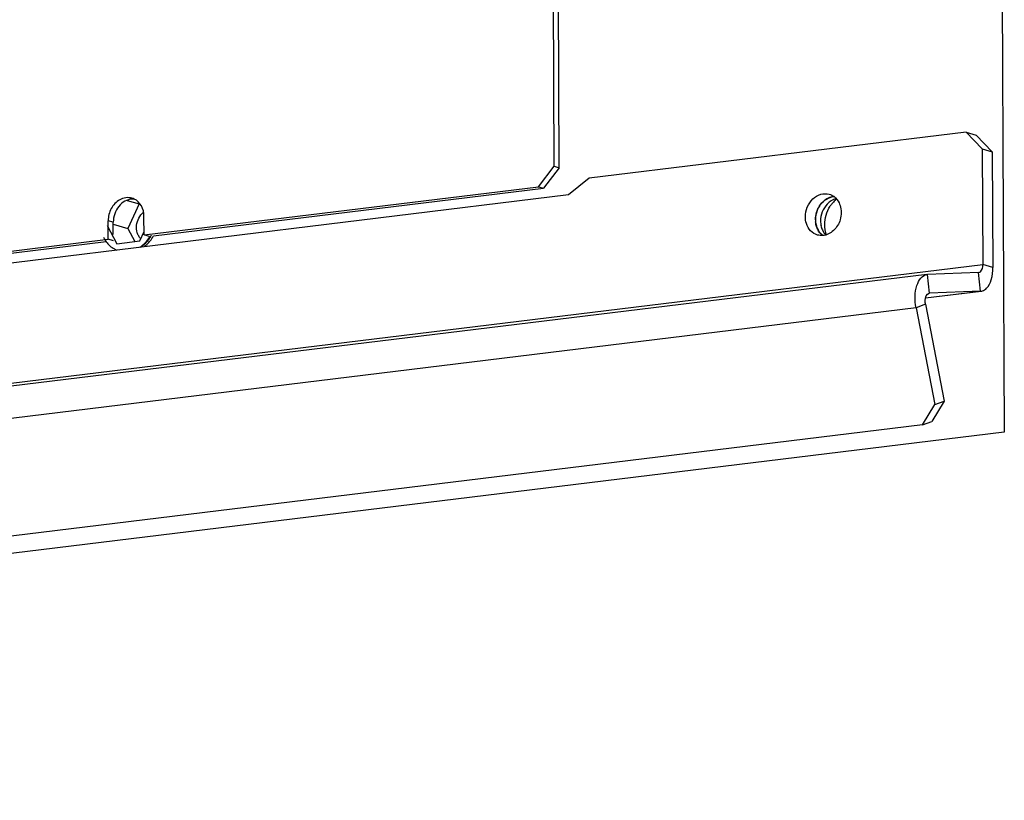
# Paper-space layout '45651_1_3' of a CAD drawing. Header units: millimetres. Extents: x -231 to 594, y 0 to 420.
# Tile 266 of 279: x 379 to 400, y 251 to 268. Entities that reach past the tile are written whole.
import ezdxf

# ---------------------------------------------------------------- set-up
doc = ezdxf.new("R2010")
doc.units = ezdxf.units.MM
doc.header["$LTSCALE"] = 32.67
doc.layers.get('0').update_dxf_attribs({"linetype": 'CONTINUOUS'})
doc.layers.add('02___PRT_ALL_AXES', color=7, linetype='CONTINUOUS')

psp = doc.layouts.new('45651_1_3')

# ---------------------------------------------------------------- linework, layer by layer
at = {"color": 7, "linetype": 'CONTINUOUS'}
for p, q in [((399.465, 330.457), (399.817, 259.304)), ((390.266, 264.94), (390.239, 270.345)), ((399.008, 265.663), (391.011, 264.686)), ((399.348, 265.311), (399.008, 265.663)), ((399.008, 265.663), (399.223, 265.601)), ((399.348, 265.311), (399.36, 262.857)), ((399.348, 265.311), (399.562, 265.249)), ((389.93, 264.506), (390.266, 264.94)), ((390.266, 264.94), (390.373, 264.91)), ((381.564, 263.485), (389.93, 264.506)), ((389.93, 264.506), (390.038, 264.475)), ((391.011, 264.686), (390.568, 264.333)), ((390.568, 264.333), (371.589, 262.016)), ((381.202, 264.217), (381.462, 264.143)), ((381.462, 264.143), (381.22, 263.622)), ((381.472, 264.144), (381.462, 264.143)), ((381.564, 263.485), (381.562, 263.878)), ((380.778, 263.685), (380.984, 263.298)), ((380.804, 263.392), (380.803, 263.785)), ((380.91, 263.755), (380.803, 263.785)), ((380.91, 263.711), (381.22, 263.622)), ((381.22, 263.622), (381.368, 263.345)), ((381.471, 263.358), (381.564, 263.558)), ((381.671, 263.454), (381.564, 263.485)), ((372.438, 262.371), (380.804, 263.392)), ((380.912, 263.362), (380.804, 263.392)), ((380.984, 263.298), (381.471, 263.358)), ((381.592, 263.245), (381.57, 263.251)), ((336.888, 255.232), (399.36, 262.857)), ((399.574, 262.796), (399.36, 262.857)), ((398.174, 262.647), (335.702, 255.022)), ((398.174, 262.647), (398.188, 262.649)), ((399.272, 262.689), (398.188, 262.649)), ((398.227, 262.251), (398.188, 262.649)), ((399.311, 262.291), (399.272, 262.689)), ((399.272, 262.689), (399.277, 262.689)), ((398.146, 262.014), (397.945, 261.937)), ((397.945, 261.937), (335.473, 254.312)), ((397.945, 261.937), (398.34, 259.886)), ((398.34, 259.886), (398.541, 259.962)), ((398.078, 259.454), (398.34, 259.886)), ((398.078, 259.454), (398.278, 259.531)), ((399.817, 259.304), (335.825, 251.493)), ((398.078, 259.454), (336.281, 251.911))]:
    psp.add_line(p, q, dxfattribs=at)
at = {"color": 3, "linetype": 'CONTINUOUS'}
for p, q in [((390.373, 264.91), (390.347, 270.314)), ((399.223, 265.601), (399.562, 265.249)), ((399.562, 265.249), (399.574, 262.796)), ((390.373, 264.91), (390.038, 264.475)), ((381.765, 263.466), (390.038, 264.475)), ((380.911, 263.494), (380.91, 263.755)), ((372.545, 262.34), (380.76, 263.343)), ((398.146, 262.148), (399.325, 262.292)), ((398.146, 262.149), (399.311, 262.291)), ((398.222, 262.25), (398.227, 262.251)), ((399.311, 262.291), (398.227, 262.251)), ((399.311, 262.291), (399.325, 262.292)), ((398.146, 262.014), (398.541, 259.962)), ((398.541, 259.962), (398.278, 259.531))]:
    psp.add_line(p, q, dxfattribs=at)
at = {"color": 7, "linetype": 'CONTINUOUS'}
for centre, radius, start, end in [((381.221, 263.965), 0.311, 64.3713, 74.0259), ((381.012, 263.872), 0.8, 327.5704, 328.2216), ((381.01, 263.874), 0.803, 328.2216, 328.7305), ((381.02, 263.871), 0.803, 327.3835, 329.0488), ((381.014, 263.875), 0.811, 329.0491, 331.1622), ((381.355, 268.164), 4.917, 272.5069, 272.7109), ((379.83, 259.58), 4.063, 64.4817, 64.643), ((381.16, 263.781), 0.68, 308.9416, 310.7815), ((381.142, 263.801), 0.707, 310.7976, 317.767), ((381.035, 263.861), 0.786, 322.435, 327.3969), ((381.014, 263.871), 0.798, 327.0038, 327.5703), ((381.168, 263.617), 0.489, 241.2621, 248.3049)]:
    psp.add_arc(centre, radius, start, end, dxfattribs=at)
at = {"color": 3, "linetype": 'CONTINUOUS'}
for centre, radius, start, end in [((381.327, 263.924), 0.322, 87.4253, 93.1908), ((381.327, 263.93), 0.315, 85.0643, 87.4075), ((399.305, 262.459), 0.168, 276.9866, 285.9046)]:
    psp.add_arc(centre, radius, start, end, dxfattribs=at)
at = {"color": 7, "linetype": 'CONTINUOUS'}
for points, knots in [([(381.046, 264.229), (380.972, 264.187), (380.846, 264.052), (380.802, 263.875), (380.803, 263.785)], [0, 0, 0, 0, 0.48825, 1, 1, 1, 1]), ([(381.306, 264.264), (381.264, 264.276), (381.172, 264.282), (381.086, 264.251), (381.046, 264.229)], [0, 0, 0, 0, 0.488283, 1, 1, 1, 1]), ([(381.562, 263.878), (381.562, 263.955), (381.529, 264.104), (381.418, 264.216), (381.355, 264.246)], [0, 0, 0, 0, 0.524247, 1, 1, 1, 1]), ([(381.493, 263.406), (381.477, 263.423), (381.447, 263.463), (381.407, 263.557), (381.396, 263.692), (381.442, 263.847), (381.51, 263.933), (381.551, 263.966)], [0, 0, 0, 0, 0.115415, 0.235796, 0.488395, 0.748387, 1, 1, 1, 1]), ([(381.666, 263.326), (381.675, 263.337), (381.712, 263.38), (381.745, 263.428), (381.766, 263.465)], [0, 0, 0, 0, 0.247232, 1, 1, 1, 1]), ([(380.702, 263.44), (380.706, 263.431), (380.723, 263.397), (380.743, 263.365), (380.759, 263.342)], [0, 0, 0, 0, 0.253313, 1, 1, 1, 1]), ([(380.759, 263.342), (380.783, 263.31), (380.835, 263.252), (380.899, 263.206), (380.933, 263.188)], [0, 0, 0, 0, 0.507066, 1, 1, 1, 1]), ([(381.471, 263.222), (381.513, 263.249), (381.591, 263.314), (381.655, 263.393), (381.683, 263.437)], [0, 0, 0, 0, 0.491077, 1, 1, 1, 1]), ([(381.49, 263.224), (381.506, 263.235), (381.568, 263.28), (381.622, 263.336), (381.657, 263.382)], [0, 0, 0, 0, 0.244949, 1, 1, 1, 1]), ([(399.277, 262.689), (399.289, 262.691), (399.351, 262.724), (399.36, 262.804), (399.36, 262.857)], [0, 0, 0, 0, 0.186214, 1, 1, 1, 1]), ([(397.945, 261.937), (397.929, 262.019), (397.918, 262.184), (397.948, 262.438), (398.07, 262.635), (398.174, 262.647)], [0, 0, 0, 0, 0.317262, 0.606847, 1, 1, 1, 1])]:
    psp.add_open_spline(points, degree=3, knots=knots, dxfattribs=at)
at = {"color": 3, "linetype": 'CONTINUOUS'}
for points, knots in [([(381.309, 264.245), (381.257, 264.242), (381.148, 264.208), (380.972, 264.056), (380.909, 263.873), (380.91, 263.755)], [0, 0, 0, 0, 0.231098, 0.479947, 1, 1, 1, 1]), ([(399.351, 262.297), (399.385, 262.307), (399.476, 262.37), (399.557, 262.552), (399.575, 262.708), (399.574, 262.796)], [0, 0, 0, 0, 0.185699, 0.544509, 1, 1, 1, 1]), ([(398.146, 262.014), (398.141, 262.041), (398.132, 262.12), (398.165, 262.243), (398.222, 262.25)], [0, 0, 0, 0, 0.3262, 1, 1, 1, 1])]:
    psp.add_open_spline(points, degree=3, knots=knots, dxfattribs=at)
at = {"layer": '02___PRT_ALL_AXES', "color": 3, "linetype": 'CONTINUOUS'}
psp.add_line((381.603, 263.267), (381.59, 263.238), dxfattribs=at)
for centre, radius, start, end in [((396.292, 263.849), 0.469, 133.3864, 140.4245), ((396.239, 263.928), 0.373, 109.935, 115.7695), ((396.34, 263.813), 0.529, 154.7822, 158.7837), ((396.313, 263.81), 0.503, 180.279, 185.7392), ((396.224, 263.786), 0.41, 201.3495, 208.4844), ((396.165, 263.741), 0.335, 226.379, 231.2615)]:
    psp.add_arc(centre, radius, start, end, dxfattribs=at)
at = {"layer": '02___PRT_ALL_AXES', "color": 7, "linetype": 'CONTINUOUS'}
for centre, radius, start, end in [((396.68, 263.727), 0.669, 141.5029, 146.6543), ((396.655, 263.747), 0.636, 132.591, 141.5457), ((396.632, 263.772), 0.602, 131.0422, 132.5248), ((396.622, 263.783), 0.588, 128.5597, 131.0464), ((396.413, 263.78), 0.495, 180.2655, 191.2775), ((396.589, 263.685), 0.581, 198.2467, 199.8512)]:
    psp.add_arc(centre, radius, start, end, dxfattribs=at)
for points, knots in [([(395.596, 263.869), (395.595, 264.007), (395.681, 264.221), (395.911, 264.362), (396.042, 264.365), (396.1, 264.348)], [0, 0, 0, 0, 0.525745, 0.771914, 1, 1, 1, 1]), ([(396.203, 264.297), (396.248, 264.263), (396.297, 264.2), (396.326, 264.129), (396.332, 264.111)], [0, 0, 0, 0, 0.738476, 1, 1, 1, 1]), ([(395.852, 263.483), (395.798, 263.499), (395.693, 263.564), (395.635, 263.671), (395.617, 263.729)], [0, 0, 0, 0, 0.48239, 1, 1, 1, 1]), ([(395.927, 263.683), (395.93, 263.667), (395.938, 263.635), (395.95, 263.605), (395.956, 263.59)], [0, 0, 0, 0, 0.504893, 1, 1, 1, 1]), ([(396.334, 263.808), (396.308, 263.721), (396.216, 263.563), (396.048, 263.479), (395.966, 263.472)], [0, 0, 0, 0, 0.524801, 1, 1, 1, 1])]:
    psp.add_open_spline(points, degree=3, knots=knots, dxfattribs=at)
at = {"layer": '02___PRT_ALL_AXES', "color": 3, "linetype": 'CONTINUOUS'}
for points, knots in [([(395.998, 264.214), (396.013, 264.226), (396.074, 264.268), (396.146, 264.293), (396.2, 264.298)], [0, 0, 0, 0, 0.260928, 1, 1, 1, 1]), ([(396.205, 264.298), (396.189, 264.297), (396.157, 264.293), (396.127, 264.284), (396.111, 264.278)], [0, 0, 0, 0, 0.495277, 1, 1, 1, 1]), ([(395.963, 263.474), (395.918, 263.507), (395.869, 263.57), (395.84, 263.641), (395.834, 263.66)], [0, 0, 0, 0, 0.738476, 1, 1, 1, 1]), ([(395.864, 263.59), (395.873, 263.573), (395.894, 263.541), (395.92, 263.512), (395.934, 263.499)], [0, 0, 0, 0, 0.506677, 1, 1, 1, 1])]:
    psp.add_open_spline(points, degree=3, knots=knots, dxfattribs=at)
at = {"layer": '02___PRT_ALL_AXES', "color": 7, "linetype": 'CONTINUOUS'}
for points in [[(396.1, 264.348), (396.137, 264.338), (396.172, 264.32), (396.203, 264.297)], [(396.059, 264.141), (396.014, 264.093), (395.978, 264.035), (395.954, 263.974)], [(396.035, 263.906), (396.054, 263.972), (396.084, 264.036), (396.122, 264.094)], [(396.248, 264.257), (396.177, 264.238), (396.11, 264.194), (396.059, 264.141)], [(396.332, 264.111), (396.348, 264.063), (396.355, 264.012), (396.356, 263.962)], [(395.617, 263.729), (395.603, 263.774), (395.596, 263.822), (395.596, 263.869)], [(395.954, 263.974), (395.93, 263.912), (395.917, 263.844), (395.918, 263.777)], [(396.005, 263.701), (396.005, 263.77), (396.015, 263.84), (396.035, 263.906)], [(396.356, 263.962), (396.356, 263.91), (396.348, 263.858), (396.334, 263.808)], [(396.037, 263.503), (396.016, 263.566), (396.006, 263.634), (396.005, 263.701)], [(395.966, 263.472), (395.928, 263.469), (395.889, 263.473), (395.852, 263.483)], [(395.956, 263.59), (395.974, 263.55), (395.998, 263.512), (396.028, 263.48)]]:
    psp.add_open_spline(points, degree=3, dxfattribs=at)
at = {"layer": '02___PRT_ALL_AXES', "color": 3, "linetype": 'CONTINUOUS'}
for points in [[(395.81, 263.808), (395.81, 263.911), (395.841, 264.017), (395.898, 264.103)], [(395.93, 264.147), (395.903, 264.114), (395.88, 264.077), (395.862, 264.038)], [(395.898, 264.103), (395.925, 264.145), (395.959, 264.183), (395.998, 264.214)], [(396.077, 264.263), (396.037, 264.245), (396.001, 264.219), (395.97, 264.189)], [(395.847, 264.005), (395.823, 263.942), (395.81, 263.875), (395.81, 263.808)], [(395.81, 263.808), (395.811, 263.75), (395.821, 263.691), (395.842, 263.637)], [(395.834, 263.66), (395.823, 263.692), (395.816, 263.726), (395.813, 263.76)]]:
    psp.add_open_spline(points, degree=3, dxfattribs=at)

doc.saveas('drawing.dxf')
